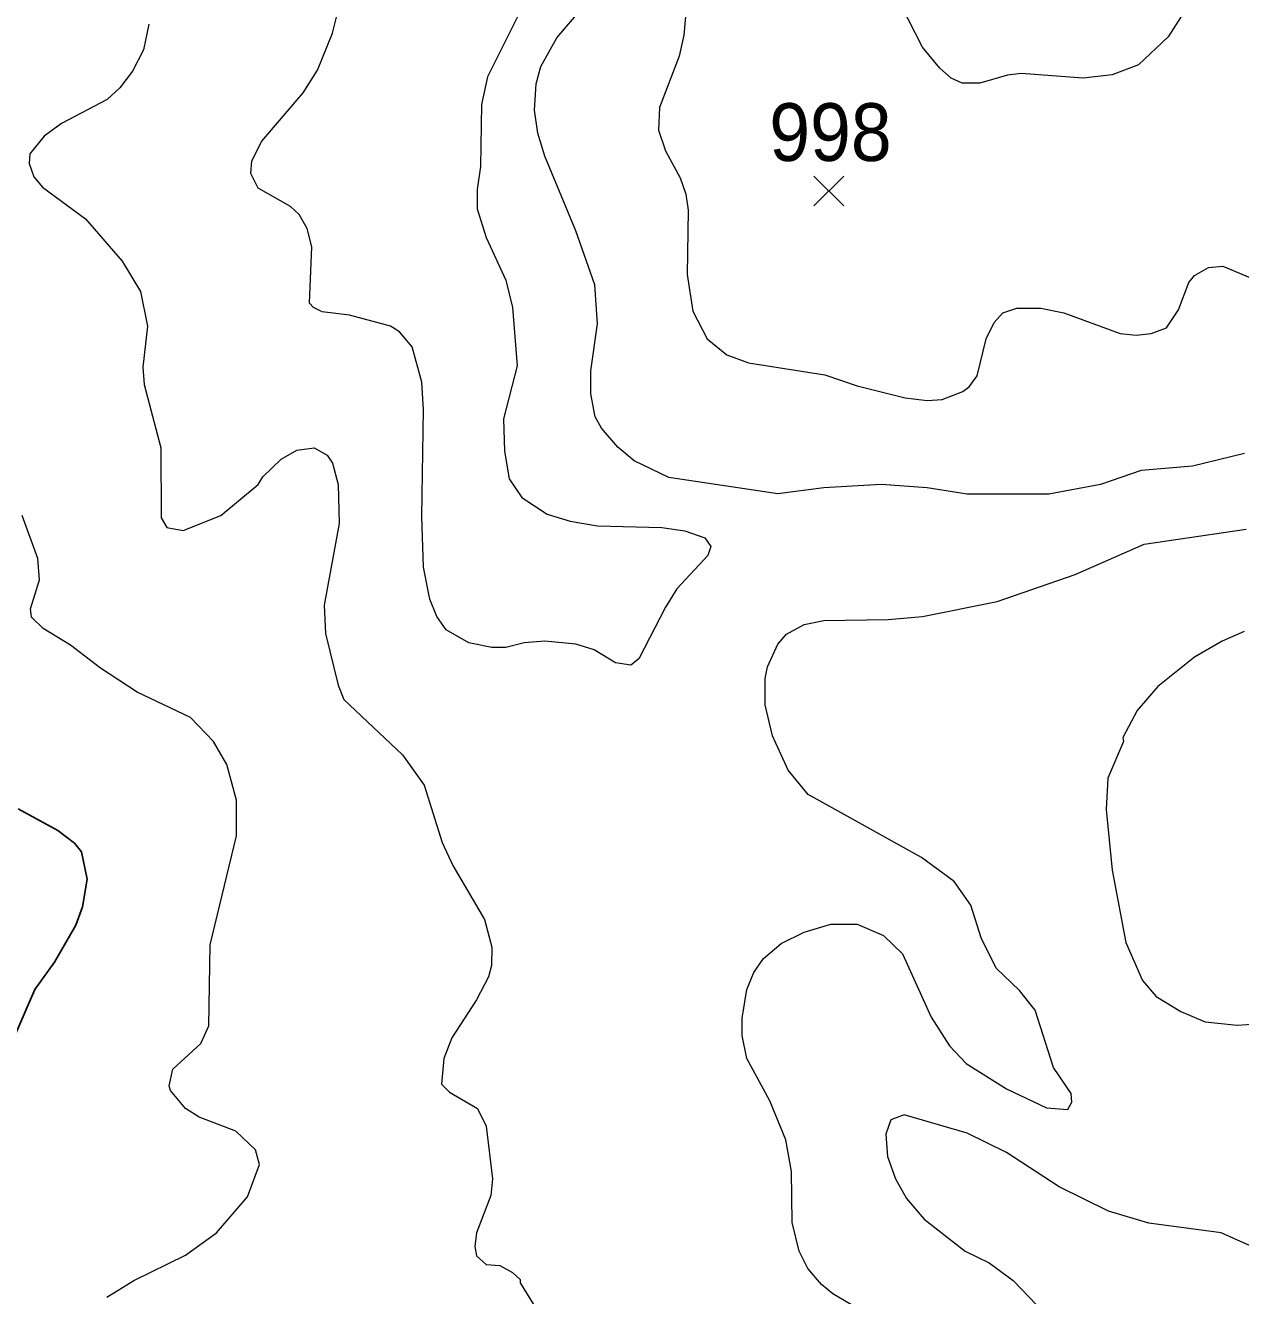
# Model space of a CAD drawing. Extents: x 265 to 291.4, y 7731.5 to 7759.6.
# Drawn here: x 268.324 to 270.007, y 7741.184 to 7742.944 of the extents above; entities that cross this region are included whole.
import ezdxf
from ezdxf.enums import TextEntityAlignment as Align

# ---------------------------------------------------------------- set-up
doc = ezdxf.new("R2010")
doc.units = 0
doc.header["$LTSCALE"] = 0.032
for name, color, linetype, lineweight in [('1', 7, 'Continuous', 25), ('2', 7, 'Continuous', 13), ('21', 7, 'Continuous', 25), ('61', 7, 'Continuous', 13)]:
    doc.layers.add(name, color=color, linetype=linetype, lineweight=lineweight)

msp = doc.modelspace()

# ---------------------------------------------------------------- linework, layer by layer
at = {"layer": '1'}
msp.add_lwpolyline([(268.3027, 7741.529), (268.3369, 7741.6078), (268.364, 7741.6459), (268.3934, 7741.6968), (268.403, 7741.7223), (268.4093, 7741.7605), (268.4014, 7741.7987), (268.3918, 7741.8106), (268.3688, 7741.8281), (268.3139, 7741.8583)], dxfattribs=at)
at = {"layer": '2'}
for points in [[(269.2541, 7743.0245), (269.2422, 7742.9983), (269.2358, 7742.9306), (269.2295, 7742.9012), (269.2024, 7742.8304), (269.2009, 7742.7986), (269.2104, 7742.77)], [(270.013, 7742.3507), (269.9407, 7742.3332), (269.8699, 7742.3269), (269.8134, 7742.3078), (269.7418, 7742.2942), (269.6288, 7742.2942), (269.5731, 7742.303), (269.5095, 7742.3078), (269.43, 7742.303), (269.3663, 7742.295), (269.2152, 7742.3173), (269.1674, 7742.3404), (269.1444, 7742.3595), (269.1221, 7742.3857), (269.1133, 7742.4016), (269.107, 7742.4335), (269.107, 7742.4653), (269.1165, 7742.5305), (269.1125, 7742.5846), (269.0863, 7742.6594), (269.0433, 7742.7628), (269.0338, 7742.7946), (269.029, 7742.8264), (269.0314, 7742.863), (269.0378, 7742.8869), (269.06, 7742.9267), (269.1221, 7742.9999)], [(269.9359, 7742.9728), (269.9072, 7742.9283), (269.8659, 7742.8893), (269.8293, 7742.8757), (269.7895, 7742.871), (269.7036, 7742.8773), (269.6845, 7742.875), (269.6463, 7742.8638), (269.6217, 7742.8638), (269.6065, 7742.871), (269.5906, 7742.8845), (269.5668, 7742.9139), (269.527, 7742.9919)], [(268.9861, 7742.3985), (268.9877, 7742.3539), (268.994, 7742.3157), (269.0115, 7742.2895), (269.0465, 7742.2664), (269.0783, 7742.2569), (269.1165, 7742.2505), (269.2056, 7742.2481), (269.2374, 7742.2433), (269.2653, 7742.2338), (269.2732, 7742.2219), (269.2693, 7742.2091), (269.2263, 7742.163), (269.2104, 7742.1375), (269.1738, 7742.066), (269.1627, 7742.0572), (269.1412, 7742.0604), (269.1118, 7742.0787), (269.0863, 7742.0866), (269.0433, 7742.0906), (269.0147, 7742.0882), (268.9893, 7742.0819), (268.9702, 7742.0819), (268.9383, 7742.0882), (268.9065, 7742.1065), (268.8938, 7742.1248), (268.8842, 7742.1487), (268.8755, 7742.1932), (268.8731, 7742.2632), (268.8755, 7742.4112), (268.8731, 7742.4494), (268.8596, 7742.4987), (268.8421, 7742.5194), (268.8294, 7742.5273), (268.7729, 7742.5424), (268.7347, 7742.5472), (268.7228, 7742.5528), (268.7172, 7742.5591), (268.7204, 7742.6371), (268.714, 7742.6626), (268.7029, 7742.6817), (268.6909, 7742.6928), (268.6464, 7742.7182), (268.636, 7742.7389), (268.6376, 7742.7564), (268.6512, 7742.7835), (268.7084, 7742.8503), (268.7283, 7742.8821), (268.749, 7742.933), (268.7625, 7742.9871)], [(269.0115, 7742.968), (268.9638, 7742.8726), (268.9558, 7742.8344), (268.9542, 7742.7485), (268.9495, 7742.7167)], [(268.4945, 7742.9458), (268.4873, 7742.91), (268.4722, 7742.8805), (268.4547, 7742.8575), (268.4372, 7742.8415), (268.3735, 7742.8081), (268.3497, 7742.7906), (268.3298, 7742.766), (268.329, 7742.7525), (268.3354, 7742.7342), (268.3473, 7742.7198), (268.407, 7742.6761), (268.4579, 7742.6172), (268.4833, 7742.5751), (268.4929, 7742.5273), (268.4865, 7742.4701), (268.4881, 7742.4462), (268.5112, 7742.3587), (268.512, 7742.2616), (268.5199, 7742.2481), (268.5422, 7742.2441), (268.5947, 7742.2648), (268.6464, 7742.3078), (268.6527, 7742.3181), (268.6782, 7742.3428), (268.6997, 7742.3555), (268.7236, 7742.3587), (268.7418, 7742.3483), (268.749, 7742.3372), (268.757, 7742.3078), (268.7586, 7742.2537), (268.7379, 7742.1407), (268.7395, 7742.101), (268.757, 7742.0294), (268.7649, 7742.0095), (268.8461, 7741.9331), (268.8763, 7741.8909), (268.901, 7741.8114), (268.9161, 7741.7796), (268.9598, 7741.7048), (268.9702, 7741.6666), (268.9694, 7741.6412), (268.9654, 7741.6253), (268.9487, 7741.5934), (268.9145, 7741.5409), (268.9033, 7741.5123)], [(269.2104, 7742.77), (269.2311, 7742.7326), (269.239, 7742.7103), (269.2422, 7742.688), (269.2406, 7742.5989), (269.2486, 7742.548), (269.2685, 7742.5098), (269.2955, 7742.4875), (269.3257, 7742.4764), (269.4315, 7742.4597), (269.4761, 7742.4446), (269.5429, 7742.4279), (269.5731, 7742.4239), (269.5938, 7742.4255), (269.6225, 7742.4366), (269.6312, 7742.443), (269.6423, 7742.4581), (269.6551, 7742.5098), (269.6662, 7742.5321), (269.6781, 7742.5456), (269.6972, 7742.552), (269.7306, 7742.552), (269.7625, 7742.5456), (269.8404, 7742.517), (269.8627, 7742.5146), (269.8834, 7742.517), (269.9049, 7742.5249), (269.9216, 7742.5496), (269.9359, 7742.5878), (269.9438, 7742.5973), (269.9629, 7742.6085), (269.9828, 7742.6101), (270.0584, 7742.5782)], [(268.9495, 7742.7167), (268.9495, 7742.6896), (268.9622, 7742.6498), (268.9892, 7742.591), (268.9988, 7742.5528), (269.0052, 7742.4724), (268.9861, 7742.3985)], [(268.4364, 7741.1814), (268.4738, 7741.2044), (268.5454, 7741.2394), (268.5883, 7741.2705), (268.6313, 7741.3206), (268.648, 7741.3651), (268.6424, 7741.3858), (268.6154, 7741.4113), (268.5645, 7741.4311), (268.5454, 7741.4431), (268.5247, 7741.4677), (268.5231, 7741.4741), (268.5279, 7741.4972), (268.5668, 7741.533), (268.578, 7741.5576), (268.5796, 7741.6698), (268.6162, 7741.8209), (268.6162, 7741.8703), (268.6026, 7741.9196), (268.5843, 7741.9514), (268.5525, 7741.9848), (268.4786, 7742.0198), (268.4276, 7742.0532), (268.3863, 7742.085), (268.3481, 7742.1081), (268.3322, 7742.124), (268.3306, 7742.1352), (268.3433, 7742.1757), (268.3409, 7742.2051), (268.3194, 7742.2648)], [(269.3591, 7741.9594), (269.3488, 7742.0023), (269.3488, 7742.0389), (269.352, 7742.0548), (269.3663, 7742.0866), (269.3782, 7742.1002), (269.4029, 7742.1137), (269.43, 7742.1192), (269.519, 7742.1208), (269.5668, 7742.1248), (269.6702, 7742.1455), (269.7784, 7742.1829), (269.8738, 7742.225), (270.0154, 7742.2457)], [(270.0122, 7742.1041), (269.982, 7742.0906), (269.9438, 7742.0683), (269.8929, 7742.0278), (269.8643, 7741.9944), (269.8444, 7741.957), (269.8452, 7741.9514), (269.8237, 7741.9005), (269.8213, 7741.8575), (269.8293, 7741.7732), (269.8484, 7741.673), (269.8714, 7741.6205), (269.8905, 7741.5982), (269.9247, 7741.5775), (269.9582, 7741.5632), (270.0027, 7741.5584), (270.0695, 7741.5632)], [(269.6479, 7741.6793), (269.6336, 7741.7247), (269.6105, 7741.7573), (269.5652, 7741.7907), (269.4085, 7741.8782), (269.3806, 7741.9116), (269.3591, 7741.9594)], [(269.484, 7741.1615), (269.4427, 7741.1861), (269.4268, 7741.1989), (269.4077, 7741.2211), (269.3957, 7741.245), (269.3862, 7741.2848), (269.3854, 7741.3556), (269.3774, 7741.3993), (269.3552, 7741.4534), (269.3233, 7741.5123), (269.317, 7741.5441), (269.317, 7741.568), (269.3233, 7741.6078), (269.3329, 7741.6316), (269.3464, 7741.6507), (269.3711, 7741.6714), (269.4029, 7741.6873), (269.4395, 7741.6984), (269.4761, 7741.6984), (269.5127, 7741.6825), (269.5389, 7741.6571), (269.5787, 7741.5696), (269.6041, 7741.5298), (269.6272, 7741.5051), (269.6829, 7741.4701), (269.7386, 7741.4439), (269.768, 7741.4415), (269.7736, 7741.4518), (269.7728, 7741.4638), (269.7481, 7741.4996), (269.7227, 7741.5791), (269.7012, 7741.6062), (269.6686, 7741.6372), (269.6479, 7741.6793)], [(268.9033, 7741.5123), (268.9002, 7741.4765), (268.9113, 7741.4654), (268.9503, 7741.4431), (268.9622, 7741.4184), (268.971, 7741.3452), (268.9686, 7741.3222)], [(269.6829, 7741.3818), (269.6288, 7741.4089), (269.5413, 7741.4343), (269.523, 7741.4272), (269.5159, 7741.4073), (269.5182, 7741.3763), (269.5294, 7741.3452), (269.5445, 7741.3182), (269.5691, 7741.2896), (269.6256, 7741.245), (269.6591, 7741.2291), (269.6925, 7741.2044), (269.7251, 7741.1702)], [(270.1125, 7741.2164), (270.0942, 7741.2196), (269.9804, 7741.2705), (269.8802, 7741.284), (269.8245, 7741.3007), (269.7561, 7741.3341), (269.6829, 7741.3818)], [(268.9686, 7741.3222), (268.9487, 7741.2705), (268.9463, 7741.2514), (268.9487, 7741.2386), (268.9622, 7741.2267), (268.9813, 7741.2251), (268.9988, 7741.2156), (269.0091, 7741.206), (269.0091, 7741.2012), (269.0433, 7741.1456)]]:
    msp.add_lwpolyline(points, dxfattribs=at)
at = {"layer": '21'}
for p, q in [((269.4163, 7742.735), (269.4575, 7742.6938)), ((269.4575, 7742.735), (269.4163, 7742.6938))]:
    msp.add_line(p, q, dxfattribs=at)

# ---------------------------------------------------------------- texts
at = {"layer": '61', "width": 0.95}
msp.add_text('998', height=0.08, dxfattribs=at).set_placement((269.4392, 7742.7561), align=Align.CENTER)

doc.saveas('drawing.dxf')
